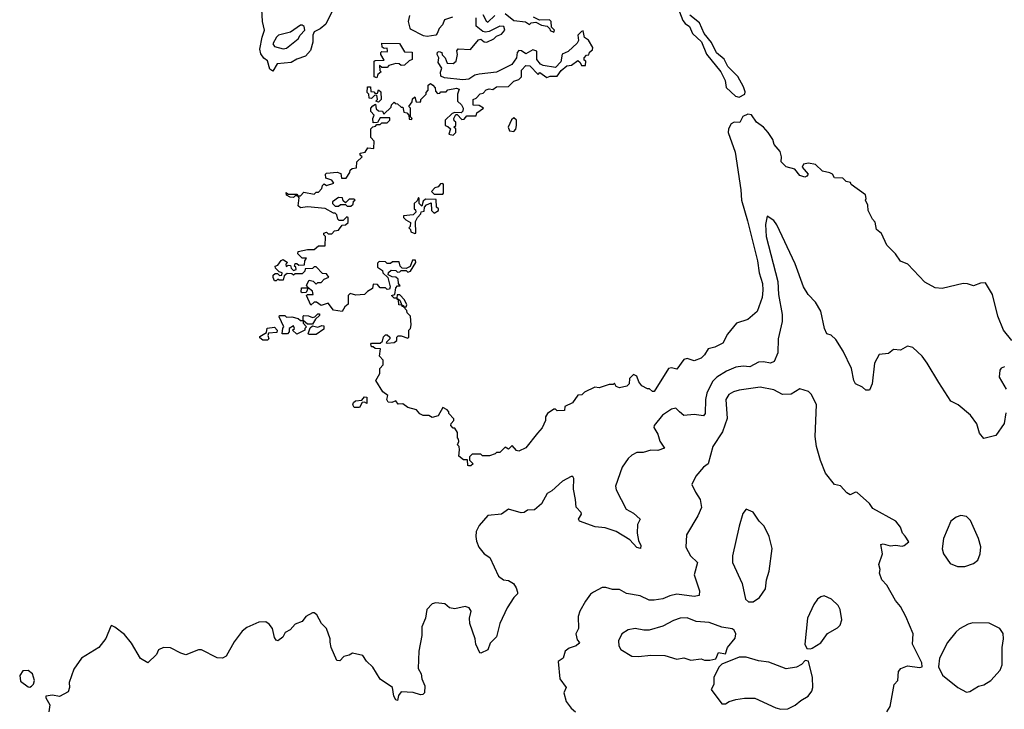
# Model space of a CAD drawing. Extents: x 1603745 to 1745082, y 385868 to 533966.
# Tile 417 of 646: x 1680816 to 1686493, y 476270 to 480245. Entities that reach past the tile are written whole.
import ezdxf

# ---------------------------------------------------------------- set-up
doc = ezdxf.new("R2010")
doc.units = 0

msp = doc.modelspace()

# ---------------------------------------------------------------- linework, layer by layer
at = {"layer": '0CON20XD'}
for points in [[(1682615, 480289.4), (1682581.5, 480218.5), (1682548.3, 480191.7), (1682514.5, 480175.5), (1682505.6, 480155), (1682505.6, 480135.6), (1682507.1, 480115), (1682492.5, 480067.5), (1682465, 480035.7), (1682415, 480018.1), (1682381.7, 479998.3), (1682300, 479990), (1682275, 479947.5), (1682259.2, 479959.2), (1682245, 480008), (1682223.3, 480023.3), (1682207.4, 480047.4), (1682201.2, 480075), (1682214.2, 480145), (1682228.6, 480185), (1682216.2, 480235), (1682212.9, 480305)], [(1683311.1, 480258.9), (1683266.2, 480245), (1683254.5, 480215.5), (1683233.8, 480195), (1683223.8, 480165), (1683215, 480156.2), (1683165, 480148.8), (1683145, 480152), (1683070, 480190), (1683067, 480197), (1683058.8, 480235), (1683065, 480270)], [(1683486.2, 480275), (1683505, 480237.5), (1683515, 480230), (1683555, 480270)], [(1683615, 480280), (1683665, 480240), (1683733.3, 480233.3), (1683755, 480217.5), (1683765, 480227.5), (1683791.7, 480231.7), (1683825, 480214), (1683857, 480207), (1683873, 480193), (1683875, 480183.3), (1683895, 480172.5)], [(1684620.7, 480290.7), (1684640.3, 480240.3), (1684652.7, 480222.7), (1684677.5, 480205), (1684695.8, 480165.8), (1684746.6, 480116.6), (1684775.7, 480045.7), (1684858.1, 479945), (1684883.3, 479895), (1684889.4, 479855), (1684944.2, 479804.2), (1684965, 479799), (1684997.3, 479815), (1684999.6, 479829.6), (1684988.5, 479858.5), (1684957.5, 479917.5), (1684900, 479975), (1684877.9, 480017.9), (1684834.6, 480054.6), (1684805, 480114), (1684763.3, 480165), (1684736.2, 480226.2), (1684680.2, 480270.2)], [(1682335, 480076.7), (1682355, 480080), (1682422.5, 480135), (1682433.6, 480156.4), (1682460, 480185), (1682455.7, 480205), (1682445, 480214), (1682435, 480214), (1682377.1, 480172.9), (1682307.5, 480155), (1682296, 480145), (1682276.2, 480105), (1682285, 480090), (1682335, 480076.7)], [(1683171.7, 479868.3), (1683185, 479877.5), (1683198.3, 479868.3), (1683211.7, 479851.7), (1683213, 479833), (1683225, 479820), (1683238.3, 479821.7), (1683245, 479830), (1683275, 479830), (1683285, 479840), (1683335, 479850), (1683350, 479845), (1683340, 479815), (1683340, 479775), (1683363.6, 479753.6), (1683372.5, 479735), (1683371.7, 479718.3), (1683361.7, 479708.3), (1683325, 479710), (1683310, 479705), (1683270, 479665), (1683270, 479635), (1683285, 479630), (1683300, 479615), (1683290, 479585), (1683315, 479580), (1683330, 479595), (1683330, 479615), (1683320, 479625), (1683330, 479635), (1683330, 479655), (1683321.7, 479661.7), (1683320, 479675), (1683331.7, 479698.3), (1683338.3, 479698.3), (1683365, 479670), (1683378.3, 479671.7), (1683395, 479690), (1683448.3, 479691.7), (1683451.7, 479708.3), (1683490, 479735), (1683465, 479750), (1683431.7, 479751.7), (1683430, 479785), (1683448.3, 479791.7), (1683471.7, 479818.3), (1683488.3, 479821.7), (1683505, 479840), (1683523, 479847), (1683545, 479842.5), (1683565, 479857.5), (1683635, 479860), (1683665, 479890), (1683695, 479900), (1683710, 479915), (1683710, 479955), (1683735, 479980), (1683758.3, 479978.3), (1683805, 479930), (1683815, 479940), (1683855, 479912.5), (1683875, 479920), (1683915, 479920), (1683938.3, 479951.7), (1683971.7, 479978.3), (1683997, 479983), (1684035, 480010), (1684048.3, 479998.3), (1684055, 479980), (1684078.3, 479981.7), (1684080, 480005), (1684071.7, 480011.7), (1684070, 480025), (1684085, 480040), (1684098.3, 480041.7), (1684101.7, 480058.3), (1684118.3, 480071.7), (1684120, 480085), (1684096.4, 480126.4), (1684073, 480143), (1684065, 480180), (1684055, 480177.5), (1684033.8, 480155), (1684037.5, 480125), (1684029.5, 480110.5), (1683978.8, 480061.2), (1683944.2, 480045.8), (1683937, 480003), (1683905, 479970), (1683835, 479980), (1683818.8, 479988.8), (1683798.8, 480015), (1683797, 480063), (1683775, 480071.2), (1683735, 480047.5), (1683710, 480065), (1683695, 480067.5), (1683683.8, 480055), (1683680, 480025), (1683654, 479986), (1683565, 479943.3), (1683465, 479931.2), (1683440, 479925), (1683405, 479902.5), (1683371.7, 479898.3), (1683265, 479910), (1683245, 479920), (1683243, 479943), (1683250, 479965), (1683228.3, 479998.3), (1683232.5, 480025), (1683222.5, 480045), (1683225, 480057.5), (1683235, 480062.5), (1683250, 480055), (1683252.5, 480042.5), (1683270, 480025), (1683280, 479995), (1683315, 479992.5), (1683332.5, 480005), (1683340, 480045), (1683337.5, 480065), (1683345, 480077.5), (1683415, 480072.5), (1683461.7, 480128.3), (1683475, 480133.3), (1683495, 480117.5), (1683510, 480115), (1683550, 480135), (1683565, 480150), (1683595, 480161.2), (1683614, 480185), (1683607.5, 480205), (1683585, 480208), (1683523.1, 480176.9), (1683502.3, 480172.3), (1683487.1, 480177.1), (1683448.3, 480208.3), (1683448, 480255)], [(1683895, 480172.5), (1683900, 480185), (1683881.7, 480201.7), (1683880, 480235), (1683870, 480245), (1683813, 480243), (1683779.3, 480259.3)], [(1682875, 479910), (1682860, 479915), (1682860, 480005), (1682865, 480010), (1682918.3, 480011.7), (1682897.5, 480045), (1682897.5, 480055), (1682905, 480062.5), (1682935, 480060), (1682937.5, 480065), (1682935, 480080), (1682918.3, 480078.3), (1682907, 480087), (1682905, 480110), (1683007, 480107), (1683035, 480060), (1683078.3, 480058.3), (1683080, 480015), (1683061.7, 480008.3), (1683035, 479982.5), (1683015, 479980), (1683005, 479990), (1682985, 479992.5), (1682945, 479980), (1682935, 479970), (1682905, 479970), (1682890, 479980), (1682892.5, 479952.5), (1682900, 479945), (1682881.7, 479928.3), (1682875, 479910)], [(1686535.9, 478395.9), (1686488, 478455), (1686456.2, 478535), (1686425, 478660), (1686385, 478727.5), (1686355, 478726.7), (1686315, 478710), (1686281.7, 478721.7), (1686255, 478723.3), (1686135, 478696), (1686095, 478700), (1686035, 478732.5), (1685936.4, 478836.4), (1685895, 478852.5), (1685865.9, 478895.9), (1685816.7, 478945), (1685785, 479012.5), (1685756.4, 479036.4), (1685747.7, 479077.7), (1685732.5, 479095), (1685707.5, 479145), (1685706.4, 479176.4), (1685692.5, 479205), (1685696.7, 479215), (1685692.5, 479235), (1685610, 479295), (1685607, 479307), (1685581.7, 479311.7), (1685561.7, 479331.7), (1685515, 479332.5), (1685502.5, 479355), (1685487.5, 479362.5), (1685445, 479372.5), (1685405, 479410), (1685365, 479417.5), (1685335, 479412.5), (1685327.5, 479395), (1685362.5, 479355), (1685355, 479342.5), (1685342.5, 479337.5), (1685315, 479346.7), (1685285, 479382.5), (1685235, 479397.5), (1685206.7, 479425), (1685208, 479455), (1685200.8, 479485), (1685166.9, 479525), (1685157.8, 479555), (1685131.2, 479595), (1685105, 479625.6), (1685065, 479653.8), (1685035, 479696.9), (1685015, 479700), (1684985, 479687.1), (1684967.7, 479652.3), (1684935, 479654), (1684917.9, 479645), (1684903.7, 479616.3), (1684901.9, 479595), (1684942, 479482), (1684973.9, 479265), (1684977.3, 479205), (1685013.3, 479085), (1685069.5, 478855), (1685080.4, 478785), (1685098.4, 478725), (1685101.8, 478685), (1685096.2, 478643.8), (1685067.9, 478562.1), (1685015, 478517.5), (1684950, 478495), (1684897.7, 478432.3), (1684870.5, 478379.5), (1684825, 478357.5), (1684785, 478346.7), (1684765, 478312.5), (1684745, 478293.3), (1684705, 478277.5), (1684665, 478292.5), (1684645, 478286.7), (1684605, 478230), (1684575, 478237.5), (1684556.4, 478233.6), (1684475, 478102.5), (1684465, 478102.5), (1684447, 478117), (1684435, 478117.5), (1684402.5, 478135), (1684386.7, 478156.7), (1684375, 478190), (1684355, 478200), (1684333, 478177), (1684330, 478145), (1684317, 478133), (1684273.6, 478123.6), (1684255, 478130), (1684245, 478150), (1684237.5, 478142.5), (1684215, 478142.5), (1684156.4, 478123.6), (1684133, 478127), (1684073, 478097), (1684057, 478083), (1684035, 478080), (1684003, 478037), (1683960, 478015), (1683958.3, 477991.7), (1683915, 477990), (1683905, 478000), (1683895, 478000), (1683860, 477975), (1683847.5, 477955), (1683847.5, 477935), (1683828.3, 477891.7), (1683801.7, 477861.7), (1683735, 477776.7), (1683695, 477757.5), (1683681.2, 477761.2), (1683655, 477790), (1683635, 477770), (1683615, 477780), (1683585, 477750), (1683565, 477750), (1683558.3, 477741.7), (1683525, 477730), (1683485, 477730), (1683475, 477740), (1683425, 477740), (1683410, 477725), (1683410, 477705), (1683430, 477685), (1683417, 477673), (1683405, 477672.5), (1683400, 477675), (1683398.3, 477708.3), (1683375, 477707.5), (1683348.3, 477728.3), (1683352.5, 477765), (1683350, 477785), (1683340, 477795), (1683347.5, 477812.5), (1683347, 477827), (1683340, 477835), (1683340, 477865), (1683325, 477890), (1683315, 477890), (1683302.5, 477905), (1683303, 477917), (1683320, 477935), (1683320, 477945), (1683290, 477975), (1683290, 477985), (1683280, 477995), (1683255, 478010), (1683228.3, 477961.7), (1683195, 477952.5), (1683175, 477963.3), (1683143.3, 477963.3), (1683123.6, 477973.6), (1683103.3, 477995), (1683055, 478010), (1683025, 478030), (1682998.3, 478028.3), (1682985, 478047.5), (1682961.7, 478038.3), (1682940.7, 478040.7), (1682933.3, 478055), (1682938.3, 478078.3), (1682910, 478100), (1682870, 478165), (1682892.5, 478205), (1682892.5, 478235), (1682912.5, 478255), (1682911.7, 478281.7), (1682890, 478305), (1682897, 478347), (1682865, 478350), (1682855, 478360), (1682845, 478360), (1682840, 478375), (1682845, 478380), (1682895, 478380), (1682908.3, 478391.7), (1682913, 478417), (1682925, 478427.5), (1682935, 478427.5), (1682950, 478415), (1682950, 478405), (1682930, 478385), (1682935, 478380), (1682976.1, 478383.9), (1682990, 478395), (1682990, 478415), (1682998.3, 478421.7), (1683015, 478422.5), (1683055, 478410), (1683060, 478415), (1683060, 478455), (1683070, 478465), (1683072.5, 478485), (1683070, 478535), (1683050, 478555), (1683048.3, 478568.3), (1683030, 478590), (1683021.7, 478591.7), (1683020, 478600), (1683001.7, 478601.7), (1683000, 478630), (1682991.7, 478631.7), (1682990, 478640), (1682975, 478640), (1682960, 478655), (1682978.3, 478661.7), (1682985, 478700), (1682995, 478710), (1683010, 478710), (1683000, 478725), (1682998.3, 478748.3), (1682985, 478760), (1682963, 478763), (1682940, 478775), (1682941.7, 478788.3), (1682958.3, 478801.7), (1682985, 478800), (1682995, 478790), (1683008.3, 478791.7), (1683015, 478800), (1683045, 478800), (1683055, 478790), (1683070, 478795), (1683100, 478845), (1683098.3, 478858.3), (1683081.7, 478858.3), (1683068.3, 478821.7), (1683045, 478810), (1683021.7, 478811.7), (1683010, 478825), (1683005, 478850), (1682965, 478850), (1682955, 478840), (1682935, 478840), (1682925, 478850), (1682888.3, 478851.7), (1682878.3, 478841.7), (1682878.3, 478818.3), (1682908.3, 478798.3), (1682910, 478785), (1682938.3, 478758.3), (1682952.5, 478705), (1682948.3, 478691.7), (1682935, 478690), (1682925, 478700), (1682895, 478700), (1682878.3, 478718.3), (1682855, 478720), (1682850, 478695), (1682821.7, 478678.3), (1682805, 478660), (1682755, 478657.5), (1682722.5, 478667.5), (1682710, 478655), (1682710, 478605), (1682690.7, 478589.3), (1682675, 478562.5), (1682625, 478570), (1682595, 478610), (1682555, 478597.5), (1682527, 478617), (1682515, 478617.5), (1682495, 478600), (1682470, 478655), (1682475, 478660), (1682508.3, 478661.7), (1682505, 478680), (1682480, 478700), (1682468.3, 478671.7), (1682445, 478670), (1682440, 478675), (1682441.7, 478698.3), (1682480, 478700), (1682470, 478715), (1682485, 478742.5), (1682508.3, 478738.3), (1682525, 478720), (1682535, 478730), (1682555, 478730), (1682571.7, 478748.3), (1682598.3, 478761.7), (1682585, 478780), (1682561.7, 478781.7), (1682525, 478820), (1682515, 478820), (1682505, 478810), (1682461.7, 478808.3), (1682460, 478795), (1682445, 478780), (1682405, 478780), (1682395, 478772.5), (1682385, 478780), (1682358.3, 478781.7), (1682341.7, 478768.3), (1682335, 478742.5), (1682313, 478743), (1682305, 478750), (1682295, 478740), (1682285, 478740), (1682278.3, 478758.3), (1682278.3, 478771.7), (1682288.3, 478781.7), (1682301.7, 478781.7), (1682315, 478770), (1682328.3, 478771.7), (1682330, 478785), (1682311.7, 478791.7), (1682291.7, 478811.7), (1682290, 478825), (1682305, 478830), (1682323.6, 478856.4), (1682335, 478862.5), (1682360, 478845), (1682350, 478835), (1682351.7, 478821.7), (1682365, 478830), (1682378.3, 478828.3), (1682381.7, 478811.7), (1682395, 478800), (1682410, 478805), (1682408.3, 478818.3), (1682400, 478825), (1682405, 478840), (1682415, 478840), (1682425, 478830), (1682458.3, 478831.7), (1682460, 478855), (1682470, 478870), (1682445, 478870), (1682420, 478895), (1682421.7, 478908.3), (1682475, 478920), (1682515, 478920), (1682538.3, 478941.7), (1682578.3, 478941.7), (1682580, 478995), (1682570, 479005), (1682570, 479015), (1682585, 479020), (1682595, 479010), (1682615, 479010), (1682631.7, 479028.3), (1682655, 479032.5), (1682675, 479060), (1682695, 479062.5), (1682710, 479075), (1682710, 479105), (1682701.7, 479108.3), (1682681.7, 479088.3), (1682658.3, 479088.3), (1682650, 479095), (1682645, 479120), (1682635, 479130), (1682625, 479130), (1682577, 479157), (1682475, 479166.7), (1682435, 479160), (1682422.5, 479172.5), (1682427.5, 479217.5), (1682420, 479230), (1682405, 479230), (1682395, 479220), (1682375, 479222.5), (1682353.6, 479233.6), (1682351.7, 479248.3), (1682365, 479240), (1682415, 479240), (1682420, 479230), (1682435, 479230), (1682455, 479250), (1682515, 479240), (1682525, 479250), (1682538.3, 479251.7), (1682558.3, 479271.7), (1682561.7, 479288.3), (1682571.7, 479298.3), (1682585, 479290), (1682628.3, 479301.7), (1682615, 479320), (1682581.7, 479331.7), (1682580, 479355), (1682585, 479360), (1682647, 479367), (1682668.3, 479358.3), (1682671.7, 479331.7), (1682698.3, 479331.7), (1682720, 479365), (1682721.7, 479378.3), (1682733, 479387), (1682758.3, 479391.7), (1682760, 479425), (1682790, 479455), (1682780, 479465), (1682780, 479475), (1682808.3, 479481.7), (1682823, 479507), (1682858.3, 479501.7), (1682860, 479545), (1682840, 479565), (1682840, 479615), (1682851.7, 479628.3), (1682868.3, 479631.7), (1682875, 479640), (1682895, 479640), (1682905, 479650), (1682935, 479650), (1682950, 479665), (1682950, 479680), (1682895, 479680), (1682878.3, 479651.7), (1682855, 479650), (1682852.5, 479675), (1682860, 479695), (1682840, 479715), (1682840, 479735), (1682851.7, 479748.3), (1682868.3, 479758.3), (1682871.7, 479731.7), (1682885, 479720), (1682908.3, 479718.3), (1682915, 479700), (1682958.3, 479741.7), (1682960, 479755), (1682975, 479770), (1682981.7, 479761.7), (1682995, 479760), (1683015, 479740), (1683025, 479740), (1683031.7, 479711.7), (1683048.3, 479708.3), (1683060, 479695), (1683061.7, 479671.7), (1683075, 479670), (1683080, 479675), (1683070, 479685), (1683070, 479735), (1683060, 479745), (1683078.3, 479771.7), (1683081.7, 479788.3), (1683095, 479800), (1683101.7, 479771.7), (1683125, 479770), (1683130, 479775), (1683130, 479785), (1683160, 479815), (1683160, 479825), (1683171.7, 479838.3), (1683171.7, 479868.3)], [(1682885, 479770), (1682870, 479775), (1682880, 479785), (1682875, 479810), (1682861.7, 479808.3), (1682845, 479790), (1682831.7, 479791.7), (1682830, 479815), (1682820, 479825), (1682821.7, 479858.3), (1682838.3, 479858.3), (1682841.7, 479831.7), (1682858.3, 479828.3), (1682865, 479820), (1682878.3, 479821.7), (1682885, 479840), (1682898.3, 479828.3), (1682900, 479785), (1682885, 479770)], [(1683665, 479600), (1683677, 479613), (1683680, 479635), (1683680, 479665), (1683665, 479680), (1683651.7, 479668.3), (1683632.5, 479625), (1683640, 479605), (1683665, 479600)], [(1683255, 479240), (1683260, 479245), (1683260, 479295), (1683255, 479300), (1683241.7, 479298.3), (1683228.3, 479281.7), (1683210, 479275), (1683190, 479255), (1683205, 479240), (1683255, 479240)], [(1682725, 479170), (1682738.3, 479181.7), (1682741.7, 479198.3), (1682750, 479205), (1682745, 479210), (1682715, 479210), (1682695, 479190), (1682681.7, 479201.7), (1682678.3, 479218.3), (1682655, 479220), (1682620, 479195), (1682620, 479185), (1682635, 479170), (1682655, 479170), (1682665, 479180), (1682695, 479180), (1682705, 479170), (1682725, 479170)], [(1683095, 479012.5), (1683100, 479015), (1683098.3, 479081.7), (1683110, 479105), (1683130, 479125), (1683131.7, 479138.3), (1683148.3, 479141.7), (1683150, 479165), (1683161.7, 479178.3), (1683188.3, 479188.3), (1683190, 479145), (1683205, 479130), (1683230, 479145), (1683230, 479155), (1683220, 479165), (1683218.3, 479208.3), (1683155, 479210), (1683141.7, 479198.3), (1683135, 479170), (1683120, 479185), (1683120, 479215), (1683115, 479220), (1683108.3, 479201.7), (1683090, 479185), (1683090, 479155), (1683098.3, 479148.3), (1683100, 479135), (1683085, 479120), (1683030, 479115), (1683030, 479105), (1683041.7, 479091.7), (1683070, 479075), (1683067, 479053), (1683060, 479045), (1683070, 479035), (1683071.7, 479021.7), (1683095, 479012.5)], [(1686501.4, 477978.6), (1686493, 477917), (1686445, 477847.5), (1686375, 477830), (1686350.9, 477860.9), (1686334.4, 477914.4), (1686298.8, 477965), (1686226.7, 478025), (1686185.6, 478045.6), (1686115, 478153.3), (1686049.2, 478265), (1686018.8, 478305), (1685965.8, 478355.8), (1685935, 478363.8), (1685895, 478340), (1685855, 478343.8), (1685825, 478320), (1685772.5, 478315), (1685744, 478265), (1685731.2, 478145), (1685715, 478110), (1685695, 478110), (1685675, 478127.5), (1685635, 478146.7), (1685626, 478165), (1685612.2, 478235), (1685564.2, 478335), (1685522.1, 478402.1), (1685495, 478426.7), (1685470, 478435), (1685455.5, 478465.5), (1685434.4, 478565), (1685405, 478616.2), (1685361.5, 478661.5), (1685335, 478704.2), (1685287.3, 478837.3), (1685182.3, 479062.3), (1685165, 479087.5), (1685125, 479112.5), (1685116.2, 479063.8), (1685120, 478995), (1685187.4, 478735), (1685191, 478661), (1685211.7, 478545), (1685212.8, 478505), (1685189.7, 478405), (1685186.4, 478325), (1685165.4, 478274.6), (1685145.5, 478264.5), (1685105, 478272.7), (1685075, 478270.9), (1685025, 478243.3), (1684987.6, 478247.6), (1684945, 478242.1), (1684890.7, 478219.3), (1684835.6, 478184.4), (1684811.5, 478158.5), (1684777.2, 478092.8), (1684769.4, 478055), (1684767.5, 477975), (1684758.3, 477961.7), (1684705, 477969.4), (1684645, 477963.6), (1684620.6, 477985), (1684600, 478005), (1684575, 477999.2), (1684522, 477965), (1684474.4, 477905), (1684473.1, 477895), (1684495.8, 477855), (1684507.5, 477815), (1684533.8, 477775), (1684495, 477761.8), (1684455, 477763.6), (1684410.3, 477749.7), (1684375, 477749.1), (1684345.8, 477735), (1684325, 477715.8), (1684289.5, 477665), (1684251.4, 477555), (1684255.7, 477535), (1684312.7, 477422.7), (1684355, 477401.2), (1684393.8, 477365), (1684378.8, 477335), (1684377.1, 477285), (1684383.4, 477243.4), (1684397, 477213), (1684395, 477196.7), (1684375, 477202.5), (1684335, 477247.5), (1684255.4, 477295.4), (1684192.5, 477315), (1684135, 477321.4), (1684043.8, 477355), (1684038.6, 477365), (1684054.5, 477395), (1684053.5, 477405), (1684024.3, 477435), (1684021.3, 477478.7), (1684009.3, 477539.3), (1684010.7, 477600.7), (1684005, 477610.8), (1683995, 477612.2), (1683945.6, 477585), (1683885, 477528.9), (1683857, 477513), (1683825, 477454.4), (1683785, 477420), (1683745, 477418.5), (1683725, 477404.5), (1683707.8, 477402.2), (1683635, 477422.7), (1683595, 477394.4), (1683515, 477386.7), (1683465, 477330), (1683448.9, 477295), (1683446.7, 477265), (1683449.3, 477239.3), (1683463.8, 477203.8), (1683495, 477166), (1683527.5, 477145), (1683577, 477037), (1683605, 477016), (1683635, 477011.2), (1683662.5, 476995), (1683679.5, 476969.5), (1683686.7, 476945), (1683686.7, 476935), (1683665.6, 476914.4), (1683627.5, 476855), (1683584.3, 476765), (1683565, 476687.5), (1683529.5, 476650.5), (1683515, 476613.3), (1683475, 476592.5), (1683470, 476595), (1683446.9, 476645), (1683443.1, 476675), (1683411.1, 476765), (1683409.5, 476795), (1683418.8, 476835), (1683408.6, 476855), (1683385, 476862.2), (1683325, 476848), (1683294.1, 476854.1), (1683266.8, 476876.8), (1683215, 476882.5), (1683195, 476878), (1683163.8, 476845), (1683155.8, 476795), (1683134, 476745), (1683134.3, 476695), (1683117.5, 476605), (1683114, 476505), (1683130.8, 476475), (1683134.3, 476444.3), (1683152, 476405), (1683150, 476365), (1683140, 476355), (1683126.4, 476353.6), (1683085, 476366.7), (1683015, 476370), (1683000.5, 476349.5), (1682995, 476320), (1682985, 476323.3), (1682974, 476345), (1682965.8, 476395.8), (1682895, 476443.3), (1682851.9, 476511.9), (1682815, 476546.7), (1682795, 476578.8), (1682735, 476593.3), (1682715, 476581.2), (1682685, 476574), (1682661.2, 476548.8), (1682645, 476550), (1682611.2, 476625), (1682606.1, 476656.1), (1682605.8, 476675), (1682584.3, 476735), (1682555.8, 476765), (1682530, 476815), (1682515, 476826.2), (1682505, 476826.2), (1682466.1, 476803.9), (1682444.1, 476775.9), (1682405, 476760), (1682375, 476728.6), (1682347.1, 476712.9), (1682334, 476685), (1682305, 476664.3), (1682295, 476668), (1682285, 476683.8), (1682274, 476735), (1682255, 476760), (1682235, 476773.3), (1682195, 476771.2), (1682125, 476740.8), (1682099.7, 476720.3), (1682052.3, 476657.7), (1682006.2, 476575), (1681985.7, 476564.3), (1681955, 476567.1), (1681865, 476613.1), (1681847.6, 476612.4), (1681775, 476584.3), (1681745, 476592.5), (1681685, 476623.3), (1681645, 476626.2), (1681617.3, 476612.7), (1681604.2, 476585), (1681555, 476537.5), (1681513.3, 476563.3), (1681461.3, 476651.3), (1681420, 476700), (1681365, 476743.3), (1681345, 476752.5), (1681341.2, 476748.8), (1681312.7, 476677.3), (1681272.9, 476625), (1681172.2, 476565), (1681128.9, 476501.1), (1681101.4, 476425), (1681104, 476395), (1681095, 476370), (1681045, 476344.3), (1681005, 476351.9), (1680967.5, 476345), (1680967.5, 476335), (1680990, 476295), (1680984.1, 476254.1)], [(1683045, 478590), (1683048.3, 478601.7), (1683035, 478630), (1683008.3, 478658.3), (1682991.7, 478658.3), (1682990, 478640), (1683008.3, 478628.3), (1683020, 478600), (1683028.3, 478598.3), (1683030, 478590), (1683045, 478590)], [(1682415, 478432.5), (1682390, 478455), (1682400, 478465), (1682395, 478480), (1682370, 478465), (1682370, 478445), (1682360, 478435), (1682330, 478435), (1682333, 478467), (1682340, 478475), (1682313, 478533), (1682315, 478540), (1682345, 478540), (1682355, 478530), (1682385, 478532.5), (1682421.7, 478521.7), (1682435, 478510), (1682450, 478510), (1682450, 478535), (1682455, 478540), (1682481.7, 478538.3), (1682505, 478527.5), (1682518.3, 478531.7), (1682535, 478550), (1682545, 478550), (1682545, 478540), (1682521.7, 478518.3), (1682505, 478490), (1682475, 478490), (1682450, 478510), (1682450, 478495), (1682470, 478475), (1682460, 478465), (1682460, 478455), (1682415, 478432.5)], [(1682245, 478397.5), (1682218.3, 478398.3), (1682201.7, 478411.7), (1682201.7, 478418.3), (1682238.3, 478441.7), (1682243, 478467), (1682285, 478472.5), (1682300, 478455), (1682298.3, 478441.7), (1682251.7, 478438.3), (1682247.5, 478425), (1682252.5, 478405), (1682245, 478397.5)], [(1682525, 478430), (1682485, 478430), (1682480, 478435), (1682491.7, 478468.3), (1682505, 478480), (1682535, 478472.5), (1682558.3, 478481.7), (1682569.3, 478479.3), (1682569.3, 478460.7), (1682525, 478430)], [(1686495, 478244.2), (1686475, 478236), (1686468, 478225), (1686464.3, 478185), (1686502.9, 478115)], [(1685816, 476255), (1685835.6, 476285), (1685857.5, 476412.5), (1685880, 476435), (1685882.3, 476487.7), (1685895.9, 476504.1), (1685935, 476520), (1686005, 476510), (1686020, 476515), (1686017, 476537), (1685963.3, 476645), (1685966.7, 476705), (1685926.2, 476805), (1685895, 476862.5), (1685865.9, 476895.9), (1685815.8, 476985.8), (1685786.7, 477015), (1685773.9, 477053.9), (1685776.7, 477075), (1685770, 477105), (1685790, 477165), (1685781.2, 477218.8), (1685795, 477223.3), (1685835, 477211.2), (1685865, 477216.2), (1685905, 477210), (1685916.4, 477213.6), (1685942.5, 477235), (1685921.7, 477268.3), (1685906.7, 477285), (1685895, 477320), (1685867.5, 477355), (1685735, 477426.7), (1685715.7, 477455.7), (1685645, 477520), (1685635, 477521.2), (1685605, 477506.7), (1685585, 477516.7), (1685547.8, 477557.8), (1685515, 477566.2), (1685461.8, 477631.8), (1685433, 477703), (1685410.5, 477785), (1685402.4, 477842.4), (1685410, 478025), (1685381.2, 478085), (1685365, 478101.2), (1685315, 478116.2), (1685265, 478085.6), (1685215, 478084.6), (1685165, 478111.6), (1685085, 478126.3), (1684965, 478110), (1684931.1, 478098.9), (1684905, 478084), (1684888.1, 478055), (1684894.7, 477945.3), (1684868.3, 477868.3), (1684812.9, 477785), (1684785.6, 477685), (1684759.2, 477665), (1684715, 477613.8), (1684692, 477565), (1684711.7, 477521.7), (1684739.7, 477479.7), (1684747, 477433), (1684725.6, 477385), (1684660.8, 477275), (1684657.1, 477205), (1684683.4, 477153.4), (1684723.5, 477115), (1684705.6, 477045), (1684735, 476952.5), (1684734, 476925), (1684705, 476919.1), (1684605, 476933.5), (1684565, 476924.5), (1684525, 476905.5), (1684475, 476897.8), (1684445, 476899.5), (1684393.4, 476923.4), (1684315, 476938.1), (1684275, 476960.8), (1684235, 476960), (1684195, 476972.5), (1684175, 476971.2), (1684124.2, 476945.8), (1684107.3, 476932.7), (1684077.9, 476892.1), (1684046, 476835), (1684035.8, 476804.2), (1684037.5, 476735), (1684022, 476705), (1684030.9, 476670.9), (1684043.3, 476655), (1684040.7, 476649.3), (1684023.8, 476635), (1683985, 476621.4), (1683961.2, 476605), (1683948.9, 476565), (1683920.8, 476545), (1683929.5, 476445), (1683967.5, 476395), (1683954.4, 476365), (1683967.1, 476315), (1683995, 476276), (1684021.1, 476255)], [(1682775, 478010), (1682745, 478010), (1682737.5, 478025), (1682741.7, 478038.3), (1682752.5, 478047.5), (1682788.3, 478051.7), (1682805, 478070), (1682818.3, 478068.3), (1682818.3, 478031.7), (1682805, 478040), (1682791.7, 478038.3), (1682775, 478010)], [(1685018.3, 476888.3), (1685045, 476890), (1685080.8, 476915), (1685115.8, 476965), (1685122.9, 477015), (1685138.1, 477065), (1685154.3, 477195.7), (1685138.1, 477265), (1685109.2, 477325), (1685080, 477355), (1685045, 477406.7), (1685005, 477423.3), (1684985, 477397.5), (1684964.3, 477325.7), (1684926.9, 477155), (1684925.8, 477115.8), (1684982.2, 476995), (1685000, 476905), (1685018.3, 476888.3)], [(1686265, 477093.5), (1686315, 477110), (1686340.3, 477129.7), (1686354.3, 477165), (1686357, 477207), (1686344.3, 477254.3), (1686298.2, 477358.2), (1686275, 477381.4), (1686242.4, 477387.6), (1686215, 477377.5), (1686185.6, 477354.4), (1686142, 477255), (1686134.3, 477195), (1686142.5, 477165), (1686180.7, 477110.7), (1686223.6, 477093.6), (1686265, 477093.5)], [(1685375, 476617.5), (1685385, 476622.5), (1685435, 476653.3), (1685473.6, 476706.4), (1685531.7, 476738.3), (1685546.2, 476755), (1685556.7, 476785), (1685545.8, 476845), (1685535, 476868.8), (1685496.7, 476905), (1685455, 476923.3), (1685435, 476918.8), (1685416.7, 476905), (1685395.8, 476874.2), (1685358.8, 476795), (1685342.5, 476645), (1685355, 476620), (1685375, 476617.5)], [(1684765, 476552.5), (1684795, 476553.3), (1684830, 476560), (1684845, 476597.5), (1684885, 476590), (1684897.5, 476625), (1684940.7, 476679.3), (1684946, 476705), (1684936.4, 476726.4), (1684923.9, 476733.9), (1684865, 476742.5), (1684790.9, 476770.9), (1684716.2, 476776.2), (1684665, 476796.5), (1684625, 476794.5), (1684585, 476782.3), (1684525, 476748.5), (1684445, 476726.4), (1684415.5, 476725.5), (1684365, 476735.6), (1684325, 476728.1), (1684288.6, 476705), (1684268.5, 476665), (1684271.2, 476635), (1684283.1, 476615), (1684345, 476576), (1684384.2, 476574.2), (1684455, 476582.5), (1684535, 476580), (1684605, 476558.8), (1684645, 476566.7), (1684685, 476553.8), (1684745, 476560), (1684765, 476552.5)], [(1686275, 476368.8), (1686295, 476372), (1686345, 476403.8), (1686375, 476410.8), (1686415, 476435.8), (1686469.2, 476495), (1686481.4, 476525), (1686480, 476625), (1686488.6, 476675), (1686487.1, 476707.1), (1686466.7, 476735), (1686405, 476765.7), (1686312.3, 476767.7), (1686285, 476761.2), (1686235, 476733.8), (1686213.3, 476715), (1686165.9, 476654.1), (1686118.8, 476565), (1686113.3, 476515), (1686135.8, 476465.8), (1686225, 476395.6), (1686275, 476368.8)], [(1685205, 476270), (1685245, 476272), (1685287, 476293), (1685319.5, 476320.5), (1685362.5, 476345), (1685383.3, 476375), (1685390, 476395), (1685386.4, 476453.6), (1685365, 476547.5), (1685345, 476550), (1685323, 476527), (1685295, 476512.5), (1685235, 476503.3), (1685135, 476541.2), (1685075, 476548.8), (1685005, 476570), (1684965, 476570), (1684865, 476530), (1684850, 476515), (1684817.5, 476455), (1684818.3, 476411.7), (1684803.6, 476383.6), (1684865, 476301.2), (1684885, 476301.2), (1684907.5, 476315), (1684945, 476326), (1684995, 476334), (1685055, 476333.8), (1685175, 476277.5), (1685205, 476270)], [(1680875, 476396.7), (1680885, 476402.5), (1680896.7, 476415), (1680900.8, 476435), (1680890, 476475), (1680865, 476493.1), (1680835, 476490.9), (1680816.2, 476465), (1680821.2, 476431.2), (1680865, 476400), (1680875, 476396.7)]]:
    msp.add_lwpolyline(points, dxfattribs=at)

doc.saveas('drawing.dxf')
